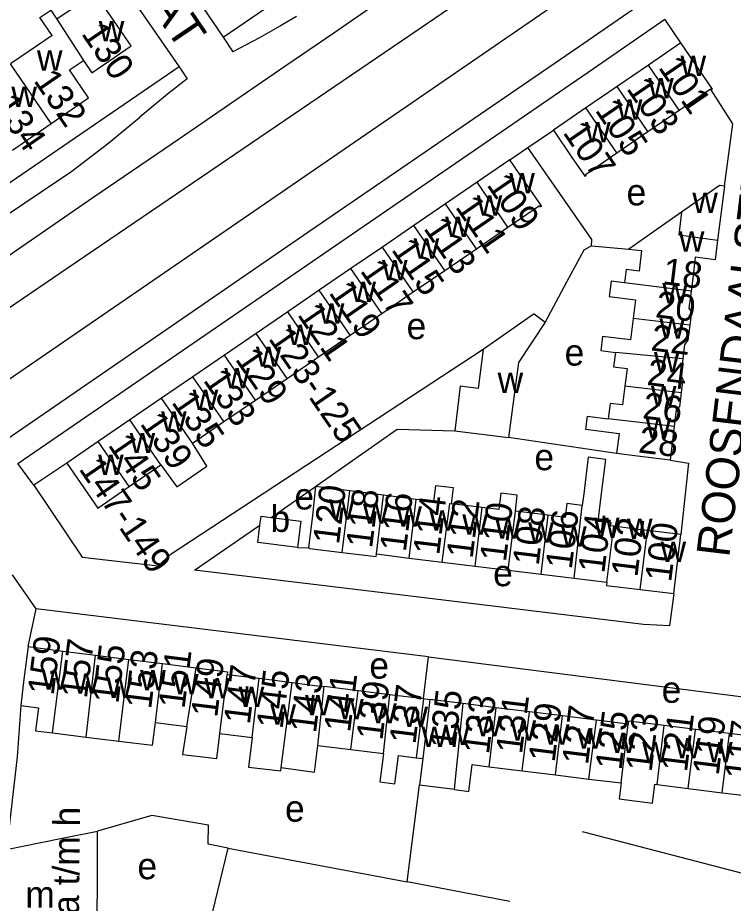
# Model space of a CAD drawing. Extents: x 157569 to 159501, y 382907 to 384670.
# Drawn here: x 158143.3 to 158251.5, y 383245.4 to 383379.4 of the extents above; entities that cross this region are included whole.
import ezdxf

# ---------------------------------------------------------------- set-up
doc = ezdxf.new("R2010")
doc.units = 0
for name, color, linetype in [('BLT_Basislijn', 7, 'Continuous'), ('BLT_Bebouwing', 7, 'Continuous'), ('BLT_Centroide', 7, 'Continuous'), ('BLT_Huisnummer', 7, 'Continuous'), ('BLT_Huisnummer_ tussenligend', 7, 'Continuous'), ('BLT_Huisnummer_reeks', 7, 'Continuous'), ('BLT_Onderdoorgang_en_onderverdeling', 7, 'Continuous'), ('BLT_Onderverdeling_panden', 7, 'Continuous'), ('BLT_Straatnaam', 7, 'Continuous')]:
    doc.layers.add(name, color=color, linetype=linetype)

msp = doc.modelspace()

# ---------------------------------------------------------------- linework, layer by layer
at = {"layer": 'BLT_Basislijn'}
for p, q in [((158243.56, 383375.56), (158241.13, 383379.15)), ((158220.41, 383359.73), (158224.27, 383362.36)), ((158217.7, 383357.88), (158220.41, 383359.73)), ((158230.03, 383344.87), (158235.7, 383344.37)), ((158226.26, 383339.39), (158223.01, 383333.29)), ((158233.82, 383313.43), (158217.5, 383315.85)), ((158145.71, 383308.66), (158143.26, 383311.96)), ((158181.58, 383303.78), (158188.32, 383308.46)), ((158169.99, 383295.82), (158179.89, 383302.61)), ((158146.05, 383289.95), (158142.45, 383295.08)), ((158144.82, 383284.25), (158146.05, 383289.95)), ((158205.4, 383282.68), (158146.05, 383289.95)), ((158204.62, 383276.37), (158205.4, 383282.68)), ((158202.17, 383248.65), (158204.02, 383263.35)), ((158228.61, 383256.26), (158265.89, 383246.54)), ((158171.95, 383240.91), (158175.09, 383253.73)), ((158175.09, 383253.73), (158202.17, 383248.65)), ((158217.68, 383245.68), (158202.17, 383248.65))]:
    msp.add_line(p, q, dxfattribs=at)
for points in [[(158191.06, 383377.09), (158244.7, 383414.23), (158281.28, 383439.16)], [(158094.46, 383303.58), (158123.76, 383323.12), (158150.88, 383341.57), (158262.9, 383417.82)], [(158100.7, 383295.99), (158125.39, 383313.08), (158140.85, 383323.93), (158268.87, 383411.85)], [(158174.32, 383376.41), (158222.08, 383409.05)], [(158156.64, 383402.45), (158174.32, 383376.41)], [(158131.9, 383308.9), (158138.33, 383313.42), (158187.3, 383347.02), (158228.07, 383374.98), (158248.84, 383389.35), (158261.15, 383398.07)], [(158150.79, 383396.4), (158167.67, 383371.92)], [(158143.26, 383311.96), (158189.57, 383343.72), (158230.34, 383371.69), (158241.13, 383379.15)], [(158185.42, 383379.53), (158182.98, 383378.15), (158179.85, 383376.32), (158175.81, 383374.22)], [(158167.74, 383361.1), (158183.66, 383372.05), (158191.06, 383377.09)], [(158174.32, 383376.41), (158175.81, 383374.22)], [(158167.67, 383371.92), (158150.24, 383360.01), (158129.69, 383345.92)], [(158167.67, 383371.92), (158168.91, 383370.12)], [(158168.91, 383370.12), (158165.91, 383367.79), (158161.72, 383364.3)], [(158250.13, 383353.89), (158251.42, 383363.33), (158248.16, 383368.45)], [(158139.67, 383348.24), (158151.43, 383356.14), (158157.06, 383360.42), (158161.72, 383364.3)], [(158133.73, 383337.82), (158154.64, 383352.16), (158167.74, 383361.1)], [(158230.03, 383344.87), (158230.09, 383345.8), (158220.41, 383359.73)], [(158230.03, 383344.87), (158228.9, 383344.2), (158226.26, 383339.39)], [(158213.65, 383329.19), (158166.31, 383298.1), (158164.48, 383296.45)], [(158188.32, 383308.46), (158188.52, 383308.6), (158200.63, 383317.11), (158209.37, 383316.89)], [(158150.7, 383312), (158145.71, 383308.66)], [(158241.96, 383312.42), (158244.72, 383311.99), (158243.57, 383301.19)], [(158145.71, 383308.66), (158153.03, 383297.78), (158164.48, 383296.45)], [(158185.58, 383299.22), (158187.23, 383299.2)], [(158203.94, 383291.71), (158169.99, 383295.82)], [(158242.48, 383292.26), (158241.84, 383287.36), (158237.89, 383287.6), (158203.94, 383291.71)], [(158205.4, 383282.68), (158276.76, 383273.63), (158277.12, 383273.59)], [(158143.72, 383275.32), (158143.16, 383267.57), (158141.57, 383253.53)], [(158175.09, 383253.73), (158172.07, 383254.34), (158172.13, 383257.22), (158163.53, 383258.7), (158155.35, 383256.32)]]:
    msp.add_lwpolyline(points, dxfattribs=at)
at = {"layer": 'BLT_Bebouwing'}
for p, q in [((158151.11, 383371.47), (158153.19, 383372.89)), ((158153.19, 383372.89), (158154.48, 383371.02)), ((158238.65, 383372.2), (158233.92, 383368.96)), ((158233.92, 383368.96), (158229.18, 383365.72)), ((158229.18, 383365.72), (158224.27, 383362.36)), ((158238.58, 383362.15), (158243.31, 383365.39)), ((158142.45, 383359.35), (158148.33, 383363.37)), ((158233.85, 383358.91), (158238.58, 383362.15)), ((158217.7, 383357.88), (158212.73, 383354.48)), ((158212.73, 383354.48), (158207.96, 383351.21)), ((158207.96, 383351.21), (158203.19, 383347.95)), ((158203.19, 383347.95), (158198.41, 383344.68)), ((158212.64, 383344.42), (158217.41, 383347.69)), ((158198.41, 383344.68), (158193.64, 383341.41)), ((158207.87, 383341.15), (158212.64, 383344.42)), ((158235.7, 383344.37), (158237.61, 383344.13)), ((158193.64, 383341.41), (158188.87, 383338.14)), ((158203.09, 383337.88), (158207.87, 383341.15)), ((158188.87, 383338.14), (158184.09, 383334.87)), ((158198.32, 383334.61), (158203.09, 383337.88)), ((158184.09, 383334.87), (158179.32, 383331.6)), ((158193.55, 383331.35), (158198.32, 383334.61)), ((158179.32, 383331.6), (158174.55, 383328.33)), ((158188.77, 383328.08), (158193.55, 383331.35)), ((158174.55, 383328.33), (158169.77, 383325.07)), ((158184, 383324.81), (158188.77, 383328.08)), ((158169.77, 383325.07), (158165, 383321.8)), ((158179.23, 383321.54), (158184, 383324.81)), ((158165, 383321.8), (158160.23, 383318.53)), ((158174.45, 383318.27), (158179.23, 383321.54)), ((158160.23, 383318.53), (158155.45, 383315.26)), ((158169.68, 383315), (158174.45, 383318.27)), ((158229.38, 383319.08), (158232.58, 383318.68)), ((158209.37, 383316.89), (158217.5, 383315.85)), ((158155.45, 383315.26), (158150.7, 383312)), ((158150.7, 383312), (158155.36, 383305.2)), ((158160.13, 383308.47), (158164.91, 383311.73)), ((158193.47, 383307.78), (158188.32, 383308.46)), ((158198.59, 383307.16), (158193.47, 383307.78)), ((158203.54, 383306.48), (158198.59, 383307.16)), ((158213.5, 383305.28), (158208.88, 383305.84)), ((158223.51, 383304.1), (158218.53, 383304.71)), ((158243.57, 383301.19), (158238.5, 383301.81)), ((158242.48, 383292.26), (158243.57, 383301.19)), ((158197.5, 383298.25), (158202.48, 383297.64)), ((158202.48, 383297.64), (158207.47, 383297.03)), ((158207.47, 383297.03), (158212.45, 383296.42)), ((158212.45, 383296.42), (158217.43, 383295.81)), ((158217.43, 383295.81), (158222.42, 383295.2)), ((158222.42, 383295.2), (158227.4, 383294.59)), ((158227.4, 383294.59), (158232.38, 383293.98)), ((158237.4, 383292.88), (158242.48, 383292.26)), ((158144.82, 383284.25), (158150.08, 383283.57)), ((158150.08, 383283.57), (158155.02, 383282.95)), ((158155.02, 383282.95), (158160.05, 383282.31)), ((158160.05, 383282.31), (158165.17, 383281.66)), ((158165.17, 383281.66), (158170.25, 383281.02)), ((158174.94, 383280.04), (158179.8, 383279.44)), ((158179.8, 383279.44), (158184.75, 383278.83)), ((158189.61, 383278.23), (158194.75, 383277.59)), ((158194.75, 383277.59), (158199.53, 383277)), ((158199.53, 383277), (158204.62, 383276.37)), ((158204.62, 383276.37), (158205.61, 383276.24)), ((158210.64, 383275.62), (158205.61, 383276.24)), ((158215.64, 383275), (158210.64, 383275.62)), ((158220.66, 383274.38), (158215.64, 383275)), ((158225.67, 383273.76), (158220.66, 383274.38)), ((158164.09, 383272.77), (158168.86, 383272.17)), ((158230.82, 383273.12), (158225.67, 383273.76)), ((158235.6, 383272.53), (158230.82, 383273.12)), ((158245.76, 383271.71), (158241.05, 383272.3)), ((158250.9, 383271.08), (158245.76, 383271.71)), ((158148.53, 383271.2), (158153.62, 383270.56)), ((158153.62, 383270.56), (158158.56, 383269.95)), ((158173.85, 383271.09), (158178.72, 383270.49)), ((158188.66, 383269.27), (158193.66, 383268.65)), ((158193.66, 383268.65), (158198.56, 383268.05)), ((158203.52, 383267.43), (158204.51, 383267.31)), ((158204.51, 383267.31), (158204.02, 383263.35)), ((158214.55, 383266.07), (158219.57, 383265.45)), ((158219.57, 383265.45), (158224.59, 383264.83)), ((158224.59, 383264.83), (158229.64, 383264.21)), ((158204.02, 383263.35), (158209.33, 383262.69)), ((158229.64, 383264.21), (158234.51, 383263.61)), ((158239.97, 383263.37), (158244.67, 383262.78)), ((158244.67, 383262.78), (158249.82, 383262.14)), ((158249.82, 383262.14), (158254.65, 383261.53)), ((158141.57, 383253.53), (158144.04, 383254.04))]:
    msp.add_line(p, q, dxfattribs=at)
for points in [[(158154.48, 383371.02), (158160.42, 383375.09), (158156.72, 383380.48), (158154.95, 383383.08), (158152.08, 383381.12), (158149.19, 383379.13)], [(158148.48, 383376.66), (158146.61, 383379.38), (158148.25, 383380.51), (158149.19, 383379.13)], [(158148.48, 383376.66), (158143.75, 383373.47), (158142.16, 383372.38)], [(158243.56, 383375.56), (158238.65, 383372.2)], [(158248.16, 383368.45), (158248.35, 383368.57), (158243.56, 383375.56)], [(158148.33, 383363.37), (158153.99, 383367.26), (158151.11, 383371.47)], [(158243.31, 383365.39), (158243.91, 383365.81), (158248.04, 383368.63), (158248.16, 383368.45)], [(158224.27, 383362.36), (158227.09, 383358.23), (158229.06, 383355.37), (158229.24, 383355.49), (158229.11, 383355.67), (158233.85, 383358.91)], [(158217.41, 383347.69), (158222.18, 383350.95), (158222.3, 383350.77), (158222.48, 383350.89), (158220.52, 383353.76), (158217.7, 383357.88)], [(158250.13, 383353.89), (158249.41, 383353.98), (158245.32, 383351.11), (158243.63, 383349.93)], [(158250.13, 383353.89), (158249.12, 383345.72)], [(158243.64, 383349.93), (158235.7, 383344.37)], [(158249.12, 383345.72), (158248.75, 383342.75), (158245.72, 383343.13)], [(158237.61, 383344.13), (158237.23, 383341.03), (158235.29, 383341.27), (158235.04, 383339.25)], [(158245.72, 383343.13), (158245.4, 383340.38), (158245.1, 383338.01)], [(158235.04, 383339.25), (158232.99, 383339.5), (158232.71, 383337.2), (158236.7, 383336.71), (158236.35, 383333.89)], [(158245.1, 383338.01), (158244.77, 383335.36), (158245.15, 383334.88), (158244.89, 383332.84)], [(158221.37, 383334.58), (158213.65, 383329.19)], [(158223.01, 383333.29), (158218.98, 383327.21), (158217.5, 383315.85)], [(158236.35, 383333.89), (158235.95, 383330.65), (158231.71, 383331.17), (158231.45, 383329.01), (158233.65, 383328.73)], [(158244.89, 383332.84), (158244.61, 383330.58), (158244.13, 383329.94), (158243.86, 383327.78)], [(158213.65, 383329.19), (158212.89, 383323.3), (158210.2, 383323.65), (158209.37, 383316.89)], [(158233.65, 383328.73), (158233.39, 383326.54), (158235.41, 383326.29), (158235.08, 383323.65)], [(158243.86, 383327.78), (158243.53, 383325.1), (158243.87, 383324.67), (158243.61, 383322.61)], [(158235.08, 383323.65), (158234.73, 383320.8), (158232.87, 383321.03), (158232.58, 383318.68)], [(158243.61, 383322.61), (158243.35, 383320.5), (158242.86, 383320.11), (158242.54, 383317.55)], [(158229.38, 383319.08), (158229.13, 383317.11), (158234.2, 383316.49), (158233.82, 383313.43)], [(158242.54, 383317.55), (158241.96, 383312.42)], [(158164.91, 383311.73), (158167.31, 383308.41), (158171.85, 383311.51), (158169.68, 383315)], [(158233.42, 383302.44), (158232.93, 383302.49), (158232.99, 383302.94), (158231.05, 383303.15), (158231.52, 383307), (158232.21, 383312.54), (158229.55, 383312.87), (158228.86, 383307.33), (158228.65, 383305.59)], [(158241.96, 383312.42), (158237, 383313.03), (158233.82, 383313.43)], [(158155.36, 383305.2), (158159.67, 383308.15), (158160.13, 383308.47)], [(158188.32, 383308.46), (158187.83, 383304.08), (158187.23, 383299.2)], [(158208.88, 383305.84), (158209.17, 383308.25), (158206.43, 383308.58), (158206.14, 383306.17), (158203.54, 383306.48)], [(158218.53, 383304.71), (158218.82, 383307.15), (158216.32, 383307.46), (158216.02, 383304.97), (158213.5, 383305.28)], [(158228.65, 383305.59), (158226.32, 383305.87), (158226.06, 383303.76), (158223.51, 383304.1)], [(158179.89, 383302.61), (158180.06, 383303.97), (158181.58, 383303.78)], [(158181.58, 383303.78), (158186.07, 383303.22), (158185.58, 383299.22)], [(158185.58, 383299.22), (158179.56, 383299.97), (158179.89, 383302.61)], [(158238.5, 383301.81), (158237.12, 383301.96), (158233.42, 383302.44)], [(158187.23, 383299.2), (158187.44, 383299.09), (158192.34, 383298.49)], [(158192.34, 383298.49), (158197.45, 383297.86), (158197.5, 383298.25)], [(158232.38, 383293.98), (158232.32, 383293.5), (158237.4, 383292.88)], [(158144.82, 383284.25), (158144.21, 383279.29), (158143.72, 383275.32)], [(158170.25, 383281.02), (158174.99, 383280.42), (158174.94, 383280.04)], [(158184.75, 383278.83), (158189.34, 383278.22), (158189.61, 383278.23)], [(158143.72, 383275.32), (158146.38, 383274.99), (158145.95, 383271.52), (158148.53, 383271.2)], [(158158.56, 383269.95), (158163.66, 383269.32), (158164.09, 383272.77)], [(158241.05, 383272.3), (158235.65, 383272.97), (158235.6, 383272.53)], [(158168.86, 383272.17), (158168.19, 383267.94), (158173.39, 383267.29), (158173.85, 383271.09)], [(158178.72, 383270.49), (158178.18, 383266.02), (158183.05, 383265.43), (158183.12, 383265.94)], [(158255.68, 383270.03), (158255.52, 383270.05), (158255.57, 383270.5), (158250.9, 383271.08)], [(158183.12, 383265.94), (158188.16, 383265.25), (158188.66, 383269.27)], [(158198.56, 383268.05), (158198.04, 383263.78), (158200.32, 383263.5), (158200.84, 383267.76), (158203.52, 383267.43)], [(158209.33, 383262.69), (158209.32, 383262.61), (158211.49, 383262.34), (158211.99, 383266.39), (158214.55, 383266.07)], [(158234.51, 383263.61), (158234.21, 383261.19), (158239.26, 383260.56), (158239.62, 383263.42), (158239.97, 383263.37)], [(158144.04, 383254.04), (158149.72, 383255.22), (158155.35, 383256.32)], [(158155.27, 383242.09), (158155.31, 383250), (158155.35, 383256.32)]]:
    msp.add_lwpolyline(points, dxfattribs=at)
at = {"layer": 'BLT_Onderdoorgang_en_onderverdeling'}
msp.add_line((158205.61, 383276.24), (158204.51, 383267.31), dxfattribs=at)
msp.add_lwpolyline([(158204.62, 383276.37), (158203.52, 383267.43)], dxfattribs=at)
at = {"layer": 'BLT_Onderverdeling_panden'}
for p, q in [((158149.19, 383379.13), (158153.19, 383372.89)), ((158148.33, 383363.37), (158142.16, 383372.38)), ((158243.31, 383365.39), (158238.65, 383372.2)), ((158238.58, 383362.15), (158233.92, 383368.96)), ((158233.85, 383358.91), (158229.18, 383365.72)), ((158217.41, 383347.69), (158212.73, 383354.48)), ((158212.64, 383344.42), (158207.96, 383351.21)), ((158207.87, 383341.15), (158203.19, 383347.95)), ((158203.09, 383337.88), (158198.41, 383344.68)), ((158198.32, 383334.61), (158193.64, 383341.41)), ((158245.1, 383338.01), (158235.04, 383339.25)), ((158193.55, 383331.35), (158188.87, 383338.14)), ((158188.77, 383328.08), (158184.09, 383334.87)), ((158244.89, 383332.84), (158236.35, 383333.89)), ((158184, 383324.81), (158179.32, 383331.6)), ((158179.23, 383321.54), (158174.55, 383328.33)), ((158243.86, 383327.78), (158233.65, 383328.73)), ((158174.45, 383318.27), (158169.77, 383325.07)), ((158243.61, 383322.61), (158235.08, 383323.65)), ((158169.68, 383315), (158165, 383321.8)), ((158164.91, 383311.73), (158160.23, 383318.53)), ((158242.54, 383317.55), (158232.58, 383318.68)), ((158160.13, 383308.47), (158155.45, 383315.26)), ((158192.34, 383298.49), (158193.47, 383307.78)), ((158197.5, 383298.25), (158198.59, 383307.16)), ((158202.48, 383297.64), (158203.54, 383306.48)), ((158212.45, 383296.42), (158213.5, 383305.28)), ((158227.4, 383294.59), (158228.65, 383305.59)), ((158217.43, 383295.81), (158218.53, 383304.71)), ((158222.42, 383295.2), (158223.51, 383304.1)), ((158232.38, 383293.98), (158233.42, 383302.44)), ((158237.4, 383292.88), (158238.5, 383301.81)), ((158148.53, 383271.2), (158150.08, 383283.57)), ((158153.62, 383270.56), (158155.02, 383282.95)), ((158158.56, 383269.95), (158160.05, 383282.31)), ((158164.09, 383272.77), (158165.17, 383281.66)), ((158168.86, 383272.17), (158170.25, 383281.02)), ((158173.85, 383271.09), (158174.94, 383280.04)), ((158178.72, 383270.49), (158179.8, 383279.44)), ((158183.12, 383265.94), (158184.75, 383278.83)), ((158188.66, 383269.27), (158189.61, 383278.23)), ((158193.66, 383268.65), (158194.75, 383277.59)), ((158198.56, 383268.05), (158199.53, 383277)), ((158209.33, 383262.69), (158210.64, 383275.62)), ((158214.55, 383266.07), (158215.64, 383275)), ((158219.57, 383265.45), (158220.66, 383274.38)), ((158224.59, 383264.83), (158225.67, 383273.76)), ((158229.64, 383264.21), (158230.82, 383273.12)), ((158234.51, 383263.61), (158235.6, 383272.53)), ((158239.97, 383263.37), (158241.05, 383272.3)), ((158244.67, 383262.78), (158245.76, 383271.71)), ((158249.82, 383262.14), (158250.9, 383271.08))]:
    msp.add_line(p, q, dxfattribs=at)
for points in [[(158243.64, 383349.93), (158243.27, 383346.53), (158249.12, 383345.72)], [(158221.37, 383334.58), (158223.01, 383333.29)], [(158207.47, 383297.03), (158208.61, 383305.87), (158208.88, 383305.84)]]:
    msp.add_lwpolyline(points, dxfattribs=at)

# ---------------------------------------------------------------- texts
at = {"layer": 'BLT_Centroide'}
for s, p in [('w', (158155.52, 383375.78)), ('w', (158146.17, 383371.34)), ('w', (158243.5, 383370.53)), ('w', (158238.61, 383367.19)), ('w', (158142.3, 383365.86)), ('w', (158233.88, 383363.94)), ('w', (158229.06, 383360.5)), ('w', (158217.61, 383352.81)), ('e', (158235.34, 383350.98)), ('w', (158212.69, 383349.44)), ('w', (158245.29, 383349.84)), ('w', (158207.91, 383346.19)), ('w', (158243.25, 383343.97)), ('w', (158203.14, 383342.91)), ('w', (158198.36, 383339.66)), ('w', (158193.59, 383336.38)), ('w', (158240.75, 383336.16)), ('w', (158188.81, 383333.09)), ('w', (158184.05, 383329.84)), ('e', (158202.07, 383330.74)), ('w', (158240.3, 383330.84)), ('w', (158179.27, 383326.56)), ('e', (158225.97, 383326.74)), ('w', (158239.48, 383325.75)), ('w', (158174.5, 383323.31)), ('w', (158215.84, 383322.59)), ('w', (158239.03, 383320.59)), ('w', (158169.72, 383320.03)), ('w', (158164.95, 383316.77)), ('w', (158238.23, 383315.75)), ('w', (158160.19, 383313.5)), ('w', (158155.42, 383310.22)), ('e', (158221.4, 383310.92)), ('e', (158185.1, 383304.98)), ('w', (158190.34, 383303.45)), ('b', (158181.49, 383301.59)), ('w', (158195.47, 383302.81)), ('w', (158200.53, 383302.39)), ('w', (158205.52, 383301.8)), ('w', (158210.5, 383301.17)), ('w', (158215.48, 383300.58)), ('w', (158230.41, 383300.67)), ('w', (158235.41, 383300.52)), ('w', (158220.47, 383299.95)), ('w', (158225.45, 383299.34)), ('w', (158240.48, 383297.03)), ('e', (158215.16, 383293.37)), ('e', (158196.44, 383279.39)), ('w', (158146.89, 383277.7)), ('w', (158161.77, 383277.62)), ('w', (158151.67, 383277.11)), ('w', (158156.72, 383276.45)), ('w', (158166.77, 383277.02)), ('w', (158171.5, 383276.41)), ('w', (158176.69, 383275.09)), ('e', (158240.65, 383275.74)), ('w', (158186.72, 383273.84)), ('w', (158181.48, 383272.41)), ('w', (158191.72, 383273.23)), ('w', (158196.73, 383272.61)), ('w', (158201.44, 383272.06)), ('w', (158212.59, 383270.69)), ('w', (158217.8, 383270.02)), ('w', (158204.34, 383269.06)), ('w', (158207.77, 383269.38)), ('w', (158222.83, 383269.39)), ('w', (158227.84, 383268.78)), ('w', (158232.88, 383268.16)), ('w', (158242.69, 383267.34)), ('w', (158237.72, 383266.72)), ('w', (158247.53, 383266.73)), ('e', (158183.69, 383257.76)), ('e', (158161.37, 383249.05)), ('m', (158144.41, 383244.77))]:
    msp.add_text(s, height=4, dxfattribs=at).set_placement(p)
at = {"layer": 'BLT_Huisnummer'}
for s, rotation, p in [('130', 304.4326, (158152.77, 383376.97)), ('101', 304.3991, (158240.05, 383371.84)), ('134', 304.4369, (158139.47, 383366.12)), ('107', 304.409, (158225.6, 383362)), ('109', 304.5581, (158214.08, 383354.09)), ('113', 304.5581, (158204.53, 383347.51)), ('117', 304.5581, (158194.95, 383341.09)), ('18', 353.0287, (158240.65, 383339.09)), ('121', 304.5581, (158185.45, 383334.45)), ('22', 353.0287, (158238.9, 383329.05)), ('129', 304.5578, (158176.04, 383327.72)), ('135', 304.56, (158166.42, 383321.19)), ('28', 353.0287, (158237.01, 383313.62)), ('120', 83.0218, (158191.85, 383299.58)), ('116', 83.0218, (158201.96, 383298.47)), ('112', 83.0218, (158212.05, 383297.46)), ('108', 83.0218, (158222.05, 383296.38)), ('104', 83.0218, (158231.97, 383295.22)), ('100', 83.0218, (158242.08, 383293.91)), ('159', 82.9658, (158148.69, 383276.77)), ('153', 82.9719, (158163.43, 383274.69)), ('149', 82.9719, (158173.42, 383273.42)), ('145', 82.9719, (158183.31, 383271.68)), ('141', 82.9719, (158193.53, 383271.16)), ('137', 82.9719, (158203.41, 383269.37)), ('135', 82.9617, (158209.42, 383268.62)), ('129', 82.9617, (158224.46, 383266.64)), ('125', 82.9617, (158234.57, 383265.45)), ('121', 82.9617, (158244.47, 383265.16)), ('117', 82.9617, (158254.1, 383263.96))]:
    msp.add_text(s, height=4, rotation=rotation, dxfattribs=at).set_placement(p)
at = {"layer": 'BLT_Huisnummer_ tussenligend'}
for s, rotation, p in [('132', 304.4369, (158145.57, 383369.85)), ('103', 304.3991, (158235.22, 383368.65)), ('105', 304.3991, (158230.47, 383365.38)), ('111', 304.5581, (158209.33, 383350.75)), ('115', 304.5581, (158199.67, 383344.29)), ('119', 304.5581, (158190.21, 383337.77)), ('20', 353.0287, (158239.58, 383334.08)), ('24', 353.0287, (158238.29, 383323.83)), ('133', 304.56, (158171.21, 383324.53)), ('26', 353.0287, (158237.64, 383318.77)), ('139', 304.5567, (158161.65, 383317.96)), ('145', 304.5567, (158156.81, 383314.73)), ('118', 83.0218, (158196.85, 383299.01)), ('114', 83.0218, (158207, 383297.98)), ('110', 83.0218, (158217.09, 383296.95)), ('106', 83.0218, (158227.04, 383295.82)), ('102', 83.0218, (158236.97, 383294.64)), ('157', 82.9719, (158153.71, 383276.29)), ('155', 82.9719, (158158.48, 383275.5)), ('151', 82.9719, (158168.48, 383274.74)), ('147', 82.9719, (158178.36, 383272.36)), ('143', 82.9719, (158188.36, 383271.05)), ('139', 82.9719, (158198.41, 383269.95)), ('133', 82.9617, (158214.52, 383267.85)), ('131', 82.9617, (158219.52, 383267.89)), ('127', 82.9617, (158229.51, 383266.24)), ('123', 82.9617, (158239.13, 383265.18)), ('119', 82.9617, (158249.27, 383264.65))]:
    msp.add_text(s, height=4, rotation=rotation, dxfattribs=at).set_placement(p)
at = {"layer": 'BLT_Huisnummer_reeks'}
for s, rotation, p in [('123-125', 304.5578, (158181.08, 383330.83)), ('147-149', 304.4068, (158152.41, 383311.12)), ('266-a t/m h', 89.3334, (158152.38, 383232.94))]:
    msp.add_text(s, height=4, rotation=rotation, dxfattribs=at).set_placement(p)
at = {"layer": 'BLT_Straatnaam'}
for s, rotation, p in [('DE LOUTERSTRAAT', 304.0922, (158131.61, 383427.77)), ('ROOSENDAALSTRAAT', 83.1351, (158250.86, 383297.63))]:
    msp.add_text(s, height=5, rotation=rotation, dxfattribs=at).set_placement(p)

doc.saveas('drawing.dxf')
